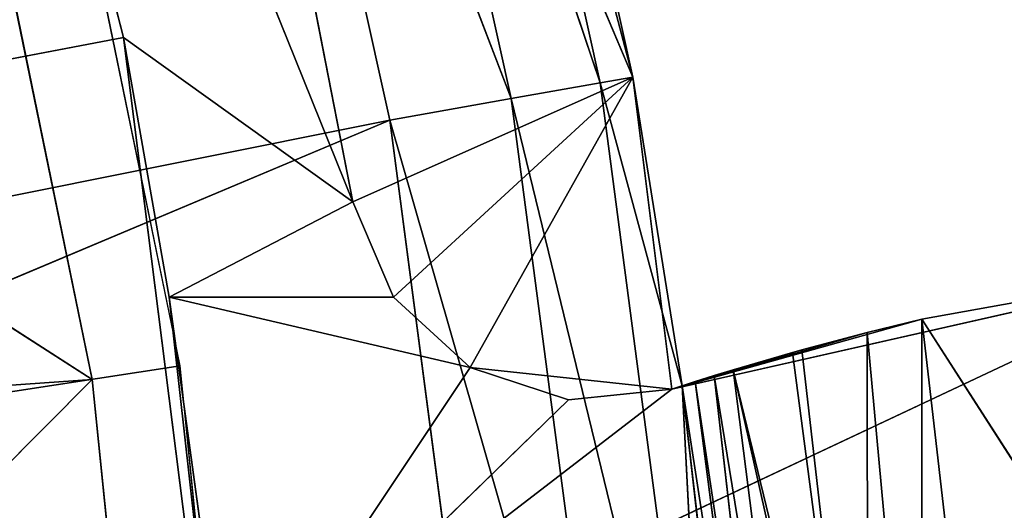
# Model space of a CAD drawing. Extents: x 0 to 110, y -110 to 0.
# Tile 1046 of 1056: x 91 to 95, y -50 to -48. Entities that reach past the tile are written whole.
import ezdxf

# ---------------------------------------------------------------- set-up
doc = ezdxf.new("R2010")
doc.units = 0
doc.header["$LTSCALE"] = 25.4
doc.layers.get('0').update_dxf_attribs({"color": 13, "linetype": 'CONTINUOUS'})

# ---------------------------------------------------------------- blocks, each defined once
blk = doc.blocks.new('REFLECTOR-LED-GU10-ES111-D')
at = {"color": 18}
for p, q in [((91.2174, 56, 49.4517), (86.3154, 56, 46.3053)), ((91.2174, 56, 49.4517), (86.3154, 56, 46.3053)), ((91.2174, 56, 49.4517), (87.0719, 56, 49.7421)), ((91.2174, 56, 49.4517), (87.0719, 56, 49.7421)), ((90.1891, 56, 43.5664), (92.2726, 56, 48.7318)), ((90.1891, 56, 43.5664), (92.2726, 56, 48.7318)), ((90.1891, 56, 43.5664), (91.3446, 56, 48.0669)), ((91.3446, 56, 48.0669), (90.1891, 47, 43.5664)), ((90.1891, 56, 43.5664), (91.3446, 56, 48.0669)), ((91.3446, 56, 48.0669), (90.1891, 47, 43.5664)), ((90.4703, 55, 45.8161), (91.2174, 56, 49.4517)), ((90.4703, 55, 45.8161), (91.2174, 56, 49.4517)), ((90.4703, 56, 45.8161), (91.2174, 56, 49.4517)), ((90.4703, 56, 45.8161), (91.2174, 56, 49.4517)), ((92.2726, 56, 48.7318), (91.1262, 56, 42.8529)), ((91.1262, 46, 42.8529), (92.2726, 56, 48.7318)), ((91.1262, 46, 42.8529), (92.2726, 56, 48.7318)), ((92.2726, 56, 48.7318), (91.1262, 56, 42.8529)), ((91.2174, 55, 49.4517), (91.5929, 56, 53.1442)), ((91.2174, 55, 49.4517), (91.5929, 56, 53.1442)), ((91.2174, 55, 49.4517), (91.2174, 56, 49.4517)), ((91.2174, 56, 49.4517), (91.5929, 56, 53.1442)), ((91.2174, 55, 49.4517), (91.2174, 56, 49.4517)), ((91.2174, 56, 49.4517), (91.5929, 56, 53.1442)), ((91.3446, 56, 48.0669), (92.2726, 56, 48.7318)), ((91.3446, 56, 48.0669), (92.2726, 56, 48.7318)), ((91.3446, 56, 48.0669), (91.5296, 56, 49.1189)), ((91.5296, 56, 49.1189), (91.3446, 47, 48.0669)), ((91.5296, 56, 49.1189), (91.3446, 47, 48.0669)), ((91.3446, 56, 48.0669), (91.5296, 56, 49.1189)), ((91.3446, 56, 48.0669), (91.3446, 47, 48.0669)), ((91.3446, 56, 48.0669), (91.3446, 47, 48.0669)), ((92.7479, 56, 49.4028), (91.5296, 56, 49.1189)), ((91.5296, 56, 49.1189), (91.769, 56, 50.8718)), ((92.7479, 56, 49.4028), (91.5296, 56, 49.1189)), ((92.4381, 56, 49.1184), (91.5296, 56, 49.1189)), ((92.4381, 56, 49.1184), (91.5296, 56, 49.1189)), ((92.2726, 56, 48.7318), (91.5296, 56, 49.1189)), ((92.2726, 56, 48.7318), (91.5296, 56, 49.1189)), ((91.5296, 56, 49.1189), (91.769, 56, 50.8718)), ((91.5296, 56, 49.1189), (91.927, 47, 52.6768)), ((91.5296, 56, 49.1189), (91.927, 47, 52.6768)), ((93.5655, 56, 49.4907), (91.769, 56, 50.8718)), ((91.769, 56, 50.8718), (95.7575, 56, 48.9953)), ((91.769, 56, 50.8718), (95.7575, 56, 48.9953)), ((93.1472, 56, 49.5347), (91.769, 56, 50.8718)), ((93.5655, 56, 49.4907), (91.769, 56, 50.8718)), ((93.1472, 56, 49.5347), (91.769, 56, 50.8718)), ((92.7479, 56, 49.4028), (91.769, 56, 50.8718)), ((92.7479, 56, 49.4028), (91.769, 56, 50.8718)), ((92.4381, 56, 49.1184), (92.2726, 56, 48.7318)), ((92.2726, 46, 48.7318), (92.2726, 56, 48.7318)), ((92.2726, 56, 48.7318), (92.4381, 46, 49.1184)), ((92.2726, 56, 48.7318), (92.4381, 46, 49.1184)), ((92.4381, 56, 49.1184), (92.2726, 56, 48.7318)), ((92.2726, 46, 48.7318), (92.2726, 56, 48.7318)), ((92.7479, 56, 49.4028), (92.4381, 56, 49.1184)), ((92.4381, 56, 49.1184), (92.4381, 46, 49.1184)), ((92.4381, 56, 49.1184), (92.4381, 46, 49.1184)), ((92.4381, 56, 49.1184), (92.7479, 46, 49.4028)), ((92.4381, 56, 49.1184), (92.7479, 46, 49.4028)), ((92.7479, 56, 49.4028), (92.4381, 56, 49.1184)), ((93.1472, 56, 49.5347), (92.7479, 56, 49.4028)), ((92.7479, 56, 49.4028), (92.7479, 46, 49.4028)), ((92.7479, 56, 49.4028), (92.7479, 46, 49.4028)), ((92.7479, 56, 49.4028), (93.1472, 46, 49.5347)), ((92.7479, 56, 49.4028), (93.1472, 46, 49.5347)), ((93.1472, 56, 49.5347), (92.7479, 56, 49.4028)), ((93.5655, 56, 49.4907), (93.1472, 56, 49.5347)), ((93.1472, 56, 49.5347), (93.1472, 46, 49.5347)), ((93.1472, 56, 49.5347), (93.1472, 46, 49.5347)), ((93.1472, 56, 49.5347), (93.5655, 46, 49.4907)), ((93.1472, 56, 49.5347), (93.5655, 46, 49.4907)), ((93.5655, 56, 49.4907), (93.1472, 56, 49.5347)), ((95.7575, 56, 48.9953), (93.5655, 56, 49.4907)), ((94.5784, 54, 49.2076), (93.5655, 56, 49.4907)), ((93.5655, 56, 49.4907), (95.7575, 54, 48.9953)), ((94.5784, 54, 49.2076), (93.5655, 56, 49.4907)), ((94.3557, 53.9736, 49.2617), (93.5655, 56, 49.4907)), ((94.3557, 53.9736, 49.2617), (93.5655, 56, 49.4907)), ((94.0912, 53.866, 49.3318), (93.5655, 56, 49.4907)), ((94.0536, 53.8425, 49.3423), (93.5655, 56, 49.4907)), ((94.0912, 53.866, 49.3318), (93.5655, 56, 49.4907)), ((94.0536, 53.8425, 49.3423), (93.5655, 56, 49.4907)), ((93.8141, 53.6186, 49.4122), (93.5655, 56, 49.4907)), ((93.8141, 53.6186, 49.4122), (93.5655, 56, 49.4907)), ((93.7365, 53.5001, 49.4361), (93.5655, 56, 49.4907)), ((93.5655, 46, 49.4907), (93.5655, 56, 49.4907)), ((93.5655, 56, 49.4907), (93.607, 53, 49.4772)), ((93.5655, 56, 49.4907), (93.607, 53, 49.4772)), ((93.5655, 56, 49.4907), (93.6603, 53.3277, 49.4601)), ((93.5655, 56, 49.4907), (93.6603, 53.3277, 49.4601)), ((93.7365, 53.5001, 49.4361), (93.5655, 56, 49.4907)), ((95.7575, 56, 48.9953), (93.5655, 56, 49.4907)), ((93.5655, 56, 49.4907), (95.7575, 54, 48.9953)), ((93.5655, 46, 49.4907), (93.5655, 56, 49.4907)), ((91.2174, 55, 49.4517), (87.0719, 55, 49.7421)), ((91.2174, 55, 49.4517), (87.0719, 55, 49.7421)), ((91.2174, 55, 49.4517), (87.4523, 55, 53.2405)), ((91.2174, 55, 49.4517), (87.4523, 55, 53.2405)), ((91.2174, 55, 49.4517), (90.4703, 55, 45.8161)), ((91.2174, 55, 49.4517), (90.4703, 55, 45.8161)), ((91.5929, 55, 53.1442), (91.2174, 55, 49.4517)), ((91.5929, 55, 53.1442), (91.2174, 55, 49.4517)), ((94.3557, 53.9736, 49.2617), (94.5784, 54, 49.2076)), ((94.3557, 53.9736, 49.2617), (94.5784, 54, 49.2076)), ((94.5784, 54, 49.2076), (94.5761, 53.9593, 51.6504)), ((94.5784, 54, 49.2076), (94.5761, 53.9593, 51.6504)), ((94.8589, 54, 51.6432), (94.5784, 54, 49.2076)), ((94.5784, 54, 49.2076), (96.1754, 54, 51.6954)), ((94.5784, 54, 49.2076), (95.7575, 54, 48.9953)), ((94.5784, 54, 49.2076), (96.1754, 54, 51.6954)), ((94.8589, 54, 51.6432), (94.5784, 54, 49.2076)), ((94.5784, 54, 49.2076), (95.7575, 54, 48.9953)), ((94.0912, 53.866, 49.3318), (94.3557, 53.9736, 49.2617)), ((94.0912, 53.866, 49.3318), (94.3557, 53.9736, 49.2617)), ((94.3557, 53.9736, 49.2617), (94.3586, 53.866, 51.6605)), ((94.3557, 53.9736, 49.2617), (94.3586, 53.866, 51.6605)), ((94.3557, 53.9736, 49.2617), (94.5761, 53.9593, 51.6504)), ((94.3557, 53.9736, 49.2617), (94.5761, 53.9593, 51.6504)), ((94.3586, 53.866, 51.6605), (93.8141, 53.6186, 49.4122)), ((94.3586, 53.866, 51.6605), (93.8141, 53.6186, 49.4122)), ((93.8141, 53.6186, 49.4122), (94.0536, 53.8425, 49.3423)), ((93.8141, 53.6186, 49.4122), (94.0536, 53.8425, 49.3423)), ((94.3167, 53.8404, 51.6629), (93.8141, 53.6186, 49.4122)), ((94.3167, 53.8404, 51.6629), (93.8141, 53.6186, 49.4122)), ((94.0536, 53.8425, 49.3423), (94.3586, 53.866, 51.6605)), ((94.0536, 53.8425, 49.3423), (94.0912, 53.866, 49.3318)), ((94.0536, 53.8425, 49.3423), (94.3586, 53.866, 51.6605)), ((94.0536, 53.8425, 49.3423), (94.0912, 53.866, 49.3318)), ((94.0912, 53.866, 49.3318), (94.3586, 53.866, 51.6605)), ((94.0912, 53.866, 49.3318), (94.3586, 53.866, 51.6605)), ((93.7365, 53.5001, 49.4361), (94.1019, 53.6532, 51.6773)), ((93.7365, 53.5001, 49.4361), (94.1019, 53.6532, 51.6773)), ((93.8141, 53.6186, 49.4122), (94.1019, 53.6532, 51.6773)), ((93.8141, 53.6186, 49.4122), (94.1019, 53.6532, 51.6773)), ((93.7365, 53.5001, 49.4361), (93.8141, 53.6186, 49.4122)), ((93.7365, 53.5001, 49.4361), (93.8141, 53.6186, 49.4122)), ((93.6603, 53.3277, 49.4601), (93.7365, 53.5001, 49.4361)), ((93.6603, 53.3277, 49.4601), (93.7365, 53.5001, 49.4361)), ((93.6603, 53.3277, 49.4601), (93.9934, 53.5, 51.6861)), ((93.6603, 53.3277, 49.4601), (93.9934, 53.5, 51.6861)), ((93.7365, 53.5001, 49.4361), (93.9934, 53.5, 51.6861)), ((93.7365, 53.5001, 49.4361), (93.9934, 53.5, 51.6861)), ((93.607, 53, 49.4772), (93.9482, 53.4116, 51.69)), ((93.607, 53, 49.4772), (93.9482, 53.4116, 51.69)), ((93.6603, 53.3277, 49.4601), (93.9482, 53.4116, 51.69)), ((93.6603, 53.3277, 49.4601), (93.9482, 53.4116, 51.69)), ((93.607, 53, 49.4772), (93.6603, 53.3277, 49.4601)), ((93.607, 53, 49.4772), (93.6603, 53.3277, 49.4601)), ((93.5655, 46, 49.4907), (93.607, 53, 49.4772)), ((93.5655, 46, 49.4907), (93.607, 53, 49.4772)), ((93.607, 46, 49.4772), (93.607, 53, 49.4772)), ((93.607, 53, 49.4772), (93.8516, 46, 51.6009)), ((93.607, 53, 49.4772), (93.8516, 46, 51.6009)), ((93.607, 53, 49.4772), (93.8603, 53, 51.7018)), ((93.607, 53, 49.4772), (93.8603, 53, 51.7018)), ((93.607, 46, 49.4772), (93.607, 53, 49.4772)), ((91.3446, 47, 48.0669), (55, 47, 55)), ((91.3446, 47, 48.0669), (55, 47, 55)), ((90.1891, 47, 43.5664), (91.3446, 47, 48.0669)), ((90.1891, 47, 43.5664), (91.3446, 47, 48.0669)), ((91.3446, 47, 48.0669), (91.927, 47, 52.6768)), ((91.3446, 47, 48.0669), (91.927, 47, 52.6768)), ((92.2726, 46, 48.7318), (91.1262, 46, 42.8529)), ((91.1262, 46, 42.8529), (93.4075, 46, 48.2277)), ((91.1262, 46, 42.8529), (93.4075, 46, 48.2277)), ((92.2726, 46, 48.7318), (91.1262, 46, 42.8529)), ((92.4381, 46, 49.1184), (92.2726, 46, 48.7318)), ((92.2726, 46, 48.7318), (93.4075, 46, 48.2277)), ((92.2726, 46, 48.7318), (93.4075, 46, 48.2277)), ((92.4381, 46, 49.1184), (92.2726, 46, 48.7318)), ((92.7479, 46, 49.4028), (92.4381, 46, 49.1184)), ((93.4075, 46, 48.2277), (92.4381, 46, 49.1184)), ((92.7479, 46, 49.4028), (92.4381, 46, 49.1184)), ((93.4075, 46, 48.2277), (92.4381, 46, 49.1184)), ((93.4075, 46, 48.2277), (92.5417, 45.5, 44.9407)), ((93.4075, 46, 48.2277), (92.5417, 45.5, 44.9407)), ((92.6711, 46, 44.9061), (93.4075, 46, 48.2277)), ((92.6711, 46, 44.9061), (93.4075, 46, 48.2277)), ((93.1472, 46, 49.5347), (92.7479, 46, 49.4028)), ((93.5655, 46, 49.4907), (92.7479, 46, 49.4028)), ((93.1472, 46, 49.5347), (92.7479, 46, 49.4028)), ((93.5655, 46, 49.4907), (92.7479, 46, 49.4028)), ((93.4075, 46, 48.2277), (92.7479, 46, 49.4028)), ((93.4075, 46, 48.2277), (92.7479, 46, 49.4028)), ((93.5655, 46, 49.4907), (93.1472, 46, 49.5347)), ((93.5655, 46, 49.4907), (93.1472, 46, 49.5347)), ((93.4075, 46, 48.2277), (93.2756, 45.5, 48.251)), ((93.4075, 46, 48.2277), (93.2756, 45.5, 48.251)), ((93.607, 46, 49.4772), (93.2756, 45.5, 48.251)), ((93.607, 46, 49.4772), (93.2756, 45.5, 48.251)), ((93.4075, 46, 48.2277), (93.607, 46, 49.4772)), ((93.4075, 46, 48.2277), (93.607, 46, 49.4772)), ((93.4075, 46, 48.2277), (93.5655, 46, 49.4907)), ((93.4075, 46, 48.2277), (93.5655, 46, 49.4907)), ((93.607, 46, 49.4772), (93.5655, 46, 49.4907)), ((93.607, 46, 49.4772), (93.5655, 46, 49.4907)), ((93.8516, 46, 51.6009), (93.607, 46, 49.4772)), ((93.607, 46, 49.4772), (93.7181, 45.5, 51.6126)), ((93.8516, 46, 51.6009), (93.607, 46, 49.4772)), ((93.607, 46, 49.4772), (93.7181, 45.5, 51.6126)), ((92.1881, 45.134, 45.0355), (93.2756, 45.5, 48.251)), ((92.1881, 45.134, 45.0355), (93.2756, 45.5, 48.251)), ((93.2756, 45.5, 48.251), (92.5417, 45.5, 44.9407)), ((93.2756, 45.5, 48.251), (92.5417, 45.5, 44.9407)), ((92.9151, 45.134, 48.3145), (93.7181, 45.5, 51.6126)), ((92.9151, 45.134, 48.3145), (93.7181, 45.5, 51.6126)), ((92.9151, 45.134, 48.3145), (93.2756, 45.5, 48.251)), ((92.9151, 45.134, 48.3145), (93.2756, 45.5, 48.251)), ((93.7181, 45.5, 51.6126), (93.2756, 45.5, 48.251)), ((93.7181, 45.5, 51.6126), (93.2756, 45.5, 48.251)), ((91.7052, 45, 45.1649), (92.9151, 45.134, 48.3145)), ((91.7052, 45, 45.1649), (92.9151, 45.134, 48.3145)), ((92.9151, 45.134, 48.3145), (92.1881, 45.134, 45.0355)), ((92.9151, 45.134, 48.3145), (92.1881, 45.134, 45.0355)), ((92.4227, 45, 48.4014), (93.3535, 45.134, 51.6445)), ((92.4227, 45, 48.4014), (93.3535, 45.134, 51.6445)), ((92.4227, 45, 48.4014), (92.9151, 45.134, 48.3145)), ((92.4227, 45, 48.4014), (92.9151, 45.134, 48.3145)), ((93.3535, 45.134, 51.6445), (92.9151, 45.134, 48.3145)), ((93.3535, 45.134, 51.6445), (92.9151, 45.134, 48.3145)), ((92.4227, 45, 48.4014), (79.6707, 45, 50.9554)), ((92.4227, 45, 48.4014), (79.6707, 45, 50.9554)), ((92.4227, 45, 48.4014), (79.9633, 45, 53.6465)), ((92.4227, 45, 48.4014), (79.9633, 45, 53.6465)), ((91.7052, 45, 45.1649), (92.4227, 45, 48.4014)), ((91.7052, 45, 45.1649), (92.4227, 45, 48.4014)), ((92.4227, 45, 48.4014), (92.8554, 45, 51.6881)), ((92.4227, 45, 48.4014), (92.8554, 45, 51.6881))]:
    blk.add_line(p, q, dxfattribs=at)
at = {"color": 7}
for p, q in [((91.5733, 47.5, 49.3972), (55, 47.5, 55)), ((91.5733, 47.5, 49.3972), (55, 47.5, 55)), ((91.5733, 47.5, 49.3972), (90.8189, 47.5, 45.7259)), ((91.9525, 47.5, 53.126), (91.5733, 47.5, 49.3972))]:
    blk.add_line(p, q, dxfattribs=at)
at = {"color": 18}
mesh = blk.add_polyface(dxfattribs=at)
corners = [(87.0719, 56, 49.7421), (91.2174, 56, 49.4517), (86.3154, 56, 46.3053)]
mesh.append_faces([[corners[k] for k in face] for face in [(0, 1, 2)]], dxfattribs={"color": 18})
mesh = blk.add_polyface(dxfattribs=at)
corners = [(91.2174, 56, 49.4517), (90.4703, 56, 45.8161), (86.3154, 56, 46.3053)]
mesh.append_faces([[corners[k] for k in face] for face in [(0, 1, 2)]], dxfattribs={"color": 18})
mesh = blk.add_polyface(dxfattribs=at)
corners = [(87.4523, 56, 53.2405), (91.5929, 56, 53.1442), (87.0719, 56, 49.7421)]
mesh.append_faces([[corners[k] for k in face] for face in [(0, 1, 2)]], dxfattribs={"color": 18})
mesh = blk.add_polyface(dxfattribs=at)
corners = [(91.5929, 56, 53.1442), (91.2174, 56, 49.4517), (87.0719, 56, 49.7421)]
mesh.append_faces([[corners[k] for k in face] for face in [(0, 1, 2)]], dxfattribs={"color": 18})
mesh = blk.add_polyface(dxfattribs=at)
corners = [(92.2726, 56, 48.7318), (91.1262, 56, 42.8529), (90.1891, 56, 43.5664)]
mesh.append_faces([[corners[k] for k in face] for face in [(0, 1, 2)]], dxfattribs={"color": 18})
mesh = blk.add_polyface(dxfattribs=at)
corners = [(92.2726, 56, 48.7318), (90.1891, 56, 43.5664), (91.3446, 56, 48.0669)]
mesh.append_faces([[corners[k] for k in face] for face in [(0, 1, 2)]], dxfattribs={"color": 18})
mesh = blk.add_polyface(dxfattribs=at)
corners = [(91.3446, 56, 48.0669), (90.1891, 47, 43.5664), (91.3446, 47, 48.0669)]
mesh.append_faces([[corners[k] for k in face] for face in [(0, 1, 2)]], dxfattribs={"color": 18})
mesh = blk.add_polyface(dxfattribs=at)
corners = [(90.1891, 56, 43.5664), (90.1891, 47, 43.5664), (91.3446, 56, 48.0669)]
mesh.append_faces([[corners[k] for k in face] for face in [(0, 1, 2)]], dxfattribs={"color": 18})
mesh = blk.add_polyface(dxfattribs=at)
corners = [(91.2174, 56, 49.4517), (91.2174, 55, 49.4517), (90.4703, 55, 45.8161)]
mesh.append_faces([[corners[k] for k in face] for face in [(0, 1, 2)]], dxfattribs={"color": 18})
mesh = blk.add_polyface(dxfattribs=at)
corners = [(91.2174, 56, 49.4517), (90.4703, 55, 45.8161), (90.4703, 56, 45.8161)]
mesh.append_faces([[corners[k] for k in face] for face in [(0, 1, 2)]], dxfattribs={"color": 18})
mesh = blk.add_polyface(dxfattribs=at)
corners = [(92.2726, 56, 48.7318), (92.2726, 46, 48.7318), (91.1262, 46, 42.8529)]
mesh.append_faces([[corners[k] for k in face] for face in [(0, 1, 2)]], dxfattribs={"color": 18})
mesh = blk.add_polyface(dxfattribs=at)
corners = [(92.2726, 56, 48.7318), (91.1262, 46, 42.8529), (91.1262, 56, 42.8529)]
mesh.append_faces([[corners[k] for k in face] for face in [(0, 1, 2)]], dxfattribs={"color": 18})
mesh = blk.add_polyface(dxfattribs=at)
corners = [(91.5929, 56, 53.1442), (91.5929, 55, 53.1442), (91.2174, 55, 49.4517)]
mesh.append_faces([[corners[k] for k in face] for face in [(0, 1, 2)]], dxfattribs={"color": 18})
mesh = blk.add_polyface(dxfattribs=at)
corners = [(91.5929, 56, 53.1442), (91.2174, 55, 49.4517), (91.2174, 56, 49.4517)]
mesh.append_faces([[corners[k] for k in face] for face in [(0, 1, 2)]], dxfattribs={"color": 18})
mesh = blk.add_polyface(dxfattribs=at)
corners = [(91.5296, 56, 49.1189), (92.2726, 56, 48.7318), (91.3446, 56, 48.0669)]
mesh.append_faces([[corners[k] for k in face] for face in [(0, 1, 2)]], dxfattribs={"color": 18})
mesh = blk.add_polyface(dxfattribs=at)
corners = [(91.5296, 56, 49.1189), (91.3446, 47, 48.0669), (91.927, 47, 52.6768)]
mesh.append_faces([[corners[k] for k in face] for face in [(0, 1, 2)]], dxfattribs={"color": 18})
mesh = blk.add_polyface(dxfattribs=at)
corners = [(91.3446, 56, 48.0669), (91.3446, 47, 48.0669), (91.5296, 56, 49.1189)]
mesh.append_faces([[corners[k] for k in face] for face in [(0, 1, 2)]], dxfattribs={"color": 18})
mesh = blk.add_polyface(dxfattribs=at)
corners = [(91.769, 56, 50.8718), (92.7479, 56, 49.4028), (91.5296, 56, 49.1189)]
mesh.append_faces([[corners[k] for k in face] for face in [(0, 1, 2)]], dxfattribs={"color": 18})
mesh = blk.add_polyface(dxfattribs=at)
corners = [(92.7479, 56, 49.4028), (92.4381, 56, 49.1184), (91.5296, 56, 49.1189)]
mesh.append_faces([[corners[k] for k in face] for face in [(0, 1, 2)]], dxfattribs={"color": 18})
mesh = blk.add_polyface(dxfattribs=at)
corners = [(91.5296, 56, 49.1189), (92.4381, 56, 49.1184), (92.2726, 56, 48.7318)]
mesh.append_faces([[corners[k] for k in face] for face in [(0, 1, 2)]], dxfattribs={"color": 18})
mesh = blk.add_polyface(dxfattribs=at)
corners = [(91.5296, 56, 49.1189), (91.927, 47, 52.6768), (91.769, 56, 50.8718)]
mesh.append_faces([[corners[k] for k in face] for face in [(0, 1, 2)]], dxfattribs={"color": 18})
mesh = blk.add_polyface(dxfattribs=at)
corners = [(91.769, 56, 50.8718), (95.7575, 56, 48.9953), (93.5655, 56, 49.4907)]
mesh.append_faces([[corners[k] for k in face] for face in [(0, 1, 2)]], dxfattribs={"color": 18})
mesh = blk.add_polyface(dxfattribs=at)
corners = [(91.769, 56, 50.8718), (100.224, 56, 49.2671), (95.7575, 56, 48.9953)]
mesh.append_faces([[corners[k] for k in face] for face in [(0, 1, 2)]], dxfattribs={"color": 18})
mesh = blk.add_polyface(dxfattribs=at)
corners = [(91.769, 56, 50.8718), (102.3398, 56, 50.0246), (100.224, 56, 49.2671)]
mesh.append_faces([[corners[k] for k in face] for face in [(0, 1, 2)]], dxfattribs={"color": 18})
mesh = blk.add_polyface(dxfattribs=at)
corners = [(91.769, 56, 50.8718), (93.5655, 56, 49.4907), (93.1472, 56, 49.5347)]
mesh.append_faces([[corners[k] for k in face] for face in [(0, 1, 2)]], dxfattribs={"color": 18})
mesh = blk.add_polyface(dxfattribs=at)
corners = [(91.769, 56, 50.8718), (93.1472, 56, 49.5347), (92.7479, 56, 49.4028)]
mesh.append_faces([[corners[k] for k in face] for face in [(0, 1, 2)]], dxfattribs={"color": 18})
mesh = blk.add_polyface(dxfattribs=at)
corners = [(92.2726, 56, 48.7318), (92.4381, 46, 49.1184), (92.2726, 46, 48.7318)]
mesh.append_faces([[corners[k] for k in face] for face in [(0, 1, 2)]], dxfattribs={"color": 18})
mesh = blk.add_polyface(dxfattribs=at)
corners = [(92.4381, 56, 49.1184), (92.4381, 46, 49.1184), (92.2726, 56, 48.7318)]
mesh.append_faces([[corners[k] for k in face] for face in [(0, 1, 2)]], dxfattribs={"color": 18})
mesh = blk.add_polyface(dxfattribs=at)
corners = [(92.7479, 46, 49.4028), (92.4381, 46, 49.1184), (92.4381, 56, 49.1184)]
mesh.append_faces([[corners[k] for k in face] for face in [(0, 1, 2)]], dxfattribs={"color": 18})
mesh = blk.add_polyface(dxfattribs=at)
corners = [(92.7479, 46, 49.4028), (92.4381, 56, 49.1184), (92.7479, 56, 49.4028)]
mesh.append_faces([[corners[k] for k in face] for face in [(0, 1, 2)]], dxfattribs={"color": 18})
mesh = blk.add_polyface(dxfattribs=at)
corners = [(93.1472, 46, 49.5347), (92.7479, 46, 49.4028), (92.7479, 56, 49.4028)]
mesh.append_faces([[corners[k] for k in face] for face in [(0, 1, 2)]], dxfattribs={"color": 18})
mesh = blk.add_polyface(dxfattribs=at)
corners = [(93.1472, 46, 49.5347), (92.7479, 56, 49.4028), (93.1472, 56, 49.5347)]
mesh.append_faces([[corners[k] for k in face] for face in [(0, 1, 2)]], dxfattribs={"color": 18})
mesh = blk.add_polyface(dxfattribs=at)
corners = [(93.5655, 46, 49.4907), (93.1472, 46, 49.5347), (93.1472, 56, 49.5347)]
mesh.append_faces([[corners[k] for k in face] for face in [(0, 1, 2)]], dxfattribs={"color": 18})
mesh = blk.add_polyface(dxfattribs=at)
corners = [(93.5655, 46, 49.4907), (93.1472, 56, 49.5347), (93.5655, 56, 49.4907)]
mesh.append_faces([[corners[k] for k in face] for face in [(0, 1, 2)]], dxfattribs={"color": 18})
mesh = blk.add_polyface(dxfattribs=at)
corners = [(95.7575, 54, 48.9953), (94.5784, 54, 49.2076), (93.5655, 56, 49.4907)]
mesh.append_faces([[corners[k] for k in face] for face in [(0, 1, 2)]], dxfattribs={"color": 18})
mesh = blk.add_polyface(dxfattribs=at)
corners = [(94.5784, 54, 49.2076), (94.3557, 53.9736, 49.2617), (93.5655, 56, 49.4907)]
mesh.append_faces([[corners[k] for k in face] for face in [(0, 1, 2)]], dxfattribs={"color": 18})
mesh = blk.add_polyface(dxfattribs=at)
corners = [(94.3557, 53.9736, 49.2617), (94.0912, 53.866, 49.3318), (93.5655, 56, 49.4907)]
mesh.append_faces([[corners[k] for k in face] for face in [(0, 1, 2)]], dxfattribs={"color": 18})
mesh = blk.add_polyface(dxfattribs=at)
corners = [(94.0912, 53.866, 49.3318), (94.0536, 53.8425, 49.3423), (93.5655, 56, 49.4907)]
mesh.append_faces([[corners[k] for k in face] for face in [(0, 1, 2)]], dxfattribs={"color": 18})
mesh = blk.add_polyface(dxfattribs=at)
corners = [(94.0536, 53.8425, 49.3423), (93.8141, 53.6186, 49.4122), (93.5655, 56, 49.4907)]
mesh.append_faces([[corners[k] for k in face] for face in [(0, 1, 2)]], dxfattribs={"color": 18})
mesh = blk.add_polyface(dxfattribs=at)
corners = [(93.8141, 53.6186, 49.4122), (93.7365, 53.5001, 49.4361), (93.5655, 56, 49.4907)]
mesh.append_faces([[corners[k] for k in face] for face in [(0, 1, 2)]], dxfattribs={"color": 18})
mesh = blk.add_polyface(dxfattribs=at)
corners = [(93.607, 53, 49.4772), (93.5655, 46, 49.4907), (93.5655, 56, 49.4907)]
mesh.append_faces([[corners[k] for k in face] for face in [(0, 1, 2)]], dxfattribs={"color": 18})
mesh = blk.add_polyface(dxfattribs=at)
corners = [(93.6603, 53.3277, 49.4601), (93.607, 53, 49.4772), (93.5655, 56, 49.4907)]
mesh.append_faces([[corners[k] for k in face] for face in [(0, 1, 2)]], dxfattribs={"color": 18})
mesh = blk.add_polyface(dxfattribs=at)
corners = [(93.7365, 53.5001, 49.4361), (93.6603, 53.3277, 49.4601), (93.5655, 56, 49.4907)]
mesh.append_faces([[corners[k] for k in face] for face in [(0, 1, 2)]], dxfattribs={"color": 18})
mesh = blk.add_polyface(dxfattribs=at)
corners = [(95.7575, 54, 48.9953), (93.5655, 56, 49.4907), (95.7575, 56, 48.9953)]
mesh.append_faces([[corners[k] for k in face] for face in [(0, 1, 2)]], dxfattribs={"color": 18})
mesh = blk.add_polyface(dxfattribs=at)
corners = [(87.0719, 55, 49.7421), (90.4703, 55, 45.8161), (91.2174, 55, 49.4517)]
mesh.append_faces([[corners[k] for k in face] for face in [(0, 1, 2)]], dxfattribs={"color": 18})
mesh = blk.add_polyface(dxfattribs=at)
corners = [(87.4523, 55, 53.2405), (87.0719, 55, 49.7421), (91.2174, 55, 49.4517)]
mesh.append_faces([[corners[k] for k in face] for face in [(0, 1, 2)]], dxfattribs={"color": 18})
mesh = blk.add_polyface(dxfattribs=at)
corners = [(87.4523, 55, 53.2405), (91.2174, 55, 49.4517), (91.5929, 55, 53.1442)]
mesh.append_faces([[corners[k] for k in face] for face in [(0, 1, 2)]], dxfattribs={"color": 18})
mesh = blk.add_polyface(dxfattribs=at)
corners = [(94.5761, 53.9593, 51.6504), (94.3557, 53.9736, 49.2617), (94.5784, 54, 49.2076)]
mesh.append_faces([[corners[k] for k in face] for face in [(0, 1, 2)]], dxfattribs={"color": 18})
mesh = blk.add_polyface(dxfattribs=at)
corners = [(94.5761, 53.9593, 51.6504), (94.5784, 54, 49.2076), (94.8589, 54, 51.6432)]
mesh.append_faces([[corners[k] for k in face] for face in [(0, 1, 2)]], dxfattribs={"color": 18})
mesh = blk.add_polyface(dxfattribs=at)
corners = [(96.1754, 54, 51.6954), (94.8589, 54, 51.6432), (94.5784, 54, 49.2076)]
mesh.append_faces([[corners[k] for k in face] for face in [(0, 1, 2)]], dxfattribs={"color": 18})
mesh = blk.add_polyface(dxfattribs=at)
corners = [(96.1754, 54, 51.6954), (94.5784, 54, 49.2076), (95.7575, 54, 48.9953)]
mesh.append_faces([[corners[k] for k in face] for face in [(0, 1, 2)]], dxfattribs={"color": 18})
mesh = blk.add_polyface(dxfattribs=at)
corners = [(94.3586, 53.866, 51.6605), (94.0912, 53.866, 49.3318), (94.3557, 53.9736, 49.2617)]
mesh.append_faces([[corners[k] for k in face] for face in [(0, 1, 2)]], dxfattribs={"color": 18})
mesh = blk.add_polyface(dxfattribs=at)
corners = [(94.3586, 53.866, 51.6605), (94.3557, 53.9736, 49.2617), (94.5761, 53.9593, 51.6504)]
mesh.append_faces([[corners[k] for k in face] for face in [(0, 1, 2)]], dxfattribs={"color": 18})
mesh = blk.add_polyface(dxfattribs=at)
corners = [(94.3586, 53.866, 51.6605), (93.8141, 53.6186, 49.4122), (94.0536, 53.8425, 49.3423)]
mesh.append_faces([[corners[k] for k in face] for face in [(0, 1, 2)]], dxfattribs={"color": 18})
mesh = blk.add_polyface(dxfattribs=at)
corners = [(94.3167, 53.8404, 51.6629), (93.8141, 53.6186, 49.4122), (94.3586, 53.866, 51.6605)]
mesh.append_faces([[corners[k] for k in face] for face in [(0, 1, 2)]], dxfattribs={"color": 18})
mesh = blk.add_polyface(dxfattribs=at)
corners = [(94.1019, 53.6532, 51.6773), (93.8141, 53.6186, 49.4122), (94.3167, 53.8404, 51.6629)]
mesh.append_faces([[corners[k] for k in face] for face in [(0, 1, 2)]], dxfattribs={"color": 18})
mesh = blk.add_polyface(dxfattribs=at)
corners = [(94.3586, 53.866, 51.6605), (94.0536, 53.8425, 49.3423), (94.0912, 53.866, 49.3318)]
mesh.append_faces([[corners[k] for k in face] for face in [(0, 1, 2)]], dxfattribs={"color": 18})
mesh = blk.add_polyface(dxfattribs=at)
corners = [(94.1019, 53.6532, 51.6773), (93.9934, 53.5, 51.6861), (93.7365, 53.5001, 49.4361)]
mesh.append_faces([[corners[k] for k in face] for face in [(0, 1, 2)]], dxfattribs={"color": 18})
mesh = blk.add_polyface(dxfattribs=at)
corners = [(94.1019, 53.6532, 51.6773), (93.7365, 53.5001, 49.4361), (93.8141, 53.6186, 49.4122)]
mesh.append_faces([[corners[k] for k in face] for face in [(0, 1, 2)]], dxfattribs={"color": 18})
mesh = blk.add_polyface(dxfattribs=at)
corners = [(93.7365, 53.5001, 49.4361), (93.9934, 53.5, 51.6861), (93.6603, 53.3277, 49.4601)]
mesh.append_faces([[corners[k] for k in face] for face in [(0, 1, 2)]], dxfattribs={"color": 18})
mesh = blk.add_polyface(dxfattribs=at)
corners = [(93.9934, 53.5, 51.6861), (93.9482, 53.4116, 51.69), (93.6603, 53.3277, 49.4601)]
mesh.append_faces([[corners[k] for k in face] for face in [(0, 1, 2)]], dxfattribs={"color": 18})
mesh = blk.add_polyface(dxfattribs=at)
corners = [(93.9482, 53.4116, 51.69), (93.8603, 53, 51.7018), (93.607, 53, 49.4772)]
mesh.append_faces([[corners[k] for k in face] for face in [(0, 1, 2)]], dxfattribs={"color": 18})
mesh = blk.add_polyface(dxfattribs=at)
corners = [(93.9482, 53.4116, 51.69), (93.607, 53, 49.4772), (93.6603, 53.3277, 49.4601)]
mesh.append_faces([[corners[k] for k in face] for face in [(0, 1, 2)]], dxfattribs={"color": 18})
mesh = blk.add_polyface(dxfattribs=at)
corners = [(93.607, 46, 49.4772), (93.5655, 46, 49.4907), (93.607, 53, 49.4772)]
mesh.append_faces([[corners[k] for k in face] for face in [(0, 1, 2)]], dxfattribs={"color": 18})
mesh = blk.add_polyface(dxfattribs=at)
corners = [(93.607, 53, 49.4772), (93.8516, 46, 51.6009), (93.607, 46, 49.4772)]
mesh.append_faces([[corners[k] for k in face] for face in [(0, 1, 2)]], dxfattribs={"color": 18})
mesh = blk.add_polyface(dxfattribs=at)
corners = [(93.8603, 53, 51.7018), (93.8516, 46, 51.6009), (93.607, 53, 49.4772)]
mesh.append_faces([[corners[k] for k in face] for face in [(0, 1, 2)]], dxfattribs={"color": 18})
at = {"color": 7}
mesh = blk.add_polyface(dxfattribs=at)
corners = [(55, 47.5, 55), (91.9525, 47.5, 53.126), (91.5733, 47.5, 49.3972)]
mesh.append_faces([[corners[k] for k in face] for face in [(0, 1, 2)]], dxfattribs={"color": 7})
mesh = blk.add_polyface(dxfattribs=at)
corners = [(55, 47.5, 55), (91.5733, 47.5, 49.3972), (90.8189, 47.5, 45.7259)]
mesh.append_faces([[corners[k] for k in face] for face in [(0, 1, 2)]], dxfattribs={"color": 7})
at = {"color": 18}
mesh = blk.add_polyface(dxfattribs=at)
corners = [(55, 47, 55), (91.927, 47, 52.6768), (91.3446, 47, 48.0669)]
mesh.append_faces([[corners[k] for k in face] for face in [(0, 1, 2)]], dxfattribs={"color": 18})
mesh = blk.add_polyface(dxfattribs=at)
corners = [(55, 47, 55), (91.3446, 47, 48.0669), (90.1891, 47, 43.5664)]
mesh.append_faces([[corners[k] for k in face] for face in [(0, 1, 2)]], dxfattribs={"color": 18})
mesh = blk.add_polyface(dxfattribs=at)
corners = [(93.4075, 46, 48.2277), (92.6711, 46, 44.9061), (91.1262, 46, 42.8529)]
mesh.append_faces([[corners[k] for k in face] for face in [(0, 1, 2)]], dxfattribs={"color": 18})
mesh = blk.add_polyface(dxfattribs=at)
corners = [(92.2726, 46, 48.7318), (93.4075, 46, 48.2277), (91.1262, 46, 42.8529)]
mesh.append_faces([[corners[k] for k in face] for face in [(0, 1, 2)]], dxfattribs={"color": 18})
mesh = blk.add_polyface(dxfattribs=at)
corners = [(92.4381, 46, 49.1184), (93.4075, 46, 48.2277), (92.2726, 46, 48.7318)]
mesh.append_faces([[corners[k] for k in face] for face in [(0, 1, 2)]], dxfattribs={"color": 18})
mesh = blk.add_polyface(dxfattribs=at)
corners = [(92.7479, 46, 49.4028), (93.4075, 46, 48.2277), (92.4381, 46, 49.1184)]
mesh.append_faces([[corners[k] for k in face] for face in [(0, 1, 2)]], dxfattribs={"color": 18})
mesh = blk.add_polyface(dxfattribs=at)
corners = [(93.4075, 46, 48.2277), (92.5417, 45.5, 44.9407), (92.6711, 46, 44.9061)]
mesh.append_faces([[corners[k] for k in face] for face in [(0, 1, 2)]], dxfattribs={"color": 18})
mesh = blk.add_polyface(dxfattribs=at)
corners = [(93.4075, 46, 48.2277), (93.2756, 45.5, 48.251), (92.5417, 45.5, 44.9407)]
mesh.append_faces([[corners[k] for k in face] for face in [(0, 1, 2)]], dxfattribs={"color": 18})
mesh = blk.add_polyface(dxfattribs=at)
corners = [(93.1472, 46, 49.5347), (93.5655, 46, 49.4907), (92.7479, 46, 49.4028)]
mesh.append_faces([[corners[k] for k in face] for face in [(0, 1, 2)]], dxfattribs={"color": 18})
mesh = blk.add_polyface(dxfattribs=at)
corners = [(93.5655, 46, 49.4907), (93.4075, 46, 48.2277), (92.7479, 46, 49.4028)]
mesh.append_faces([[corners[k] for k in face] for face in [(0, 1, 2)]], dxfattribs={"color": 18})
mesh = blk.add_polyface(dxfattribs=at)
corners = [(93.607, 46, 49.4772), (93.2756, 45.5, 48.251), (93.4075, 46, 48.2277)]
mesh.append_faces([[corners[k] for k in face] for face in [(0, 1, 2)]], dxfattribs={"color": 18})
mesh = blk.add_polyface(dxfattribs=at)
corners = [(93.607, 46, 49.4772), (93.7181, 45.5, 51.6126), (93.2756, 45.5, 48.251)]
mesh.append_faces([[corners[k] for k in face] for face in [(0, 1, 2)]], dxfattribs={"color": 18})
mesh = blk.add_polyface(dxfattribs=at)
corners = [(93.5655, 46, 49.4907), (93.607, 46, 49.4772), (93.4075, 46, 48.2277)]
mesh.append_faces([[corners[k] for k in face] for face in [(0, 1, 2)]], dxfattribs={"color": 18})
mesh = blk.add_polyface(dxfattribs=at)
corners = [(93.8516, 46, 51.6009), (93.7181, 45.5, 51.6126), (93.607, 46, 49.4772)]
mesh.append_faces([[corners[k] for k in face] for face in [(0, 1, 2)]], dxfattribs={"color": 18})
mesh = blk.add_polyface(dxfattribs=at)
corners = [(92.9151, 45.134, 48.3145), (92.1881, 45.134, 45.0355), (93.2756, 45.5, 48.251)]
mesh.append_faces([[corners[k] for k in face] for face in [(0, 1, 2)]], dxfattribs={"color": 18})
mesh = blk.add_polyface(dxfattribs=at)
corners = [(93.2756, 45.5, 48.251), (92.1881, 45.134, 45.0355), (92.5417, 45.5, 44.9407)]
mesh.append_faces([[corners[k] for k in face] for face in [(0, 1, 2)]], dxfattribs={"color": 18})
mesh = blk.add_polyface(dxfattribs=at)
corners = [(93.3535, 45.134, 51.6445), (92.9151, 45.134, 48.3145), (93.7181, 45.5, 51.6126)]
mesh.append_faces([[corners[k] for k in face] for face in [(0, 1, 2)]], dxfattribs={"color": 18})
mesh = blk.add_polyface(dxfattribs=at)
corners = [(93.7181, 45.5, 51.6126), (92.9151, 45.134, 48.3145), (93.2756, 45.5, 48.251)]
mesh.append_faces([[corners[k] for k in face] for face in [(0, 1, 2)]], dxfattribs={"color": 18})
mesh = blk.add_polyface(dxfattribs=at)
corners = [(92.4227, 45, 48.4014), (91.7052, 45, 45.1649), (92.9151, 45.134, 48.3145)]
mesh.append_faces([[corners[k] for k in face] for face in [(0, 1, 2)]], dxfattribs={"color": 18})
mesh = blk.add_polyface(dxfattribs=at)
corners = [(92.9151, 45.134, 48.3145), (91.7052, 45, 45.1649), (92.1881, 45.134, 45.0355)]
mesh.append_faces([[corners[k] for k in face] for face in [(0, 1, 2)]], dxfattribs={"color": 18})
mesh = blk.add_polyface(dxfattribs=at)
corners = [(92.8554, 45, 51.6881), (92.4227, 45, 48.4014), (93.3535, 45.134, 51.6445)]
mesh.append_faces([[corners[k] for k in face] for face in [(0, 1, 2)]], dxfattribs={"color": 18})
mesh = blk.add_polyface(dxfattribs=at)
corners = [(93.3535, 45.134, 51.6445), (92.4227, 45, 48.4014), (92.9151, 45.134, 48.3145)]
mesh.append_faces([[corners[k] for k in face] for face in [(0, 1, 2)]], dxfattribs={"color": 18})
mesh = blk.add_polyface(dxfattribs=at)
corners = [(79.0888, 45, 48.3118), (90.7083, 45, 42.0032), (91.7052, 45, 45.1649)]
mesh.append_faces([[corners[k] for k in face] for face in [(0, 1, 2)]], dxfattribs={"color": 18})
mesh = blk.add_polyface(dxfattribs=at)
corners = [(79.6707, 45, 50.9554), (79.0888, 45, 48.3118), (91.7052, 45, 45.1649)]
mesh.append_faces([[corners[k] for k in face] for face in [(0, 1, 2)]], dxfattribs={"color": 18})
mesh = blk.add_polyface(dxfattribs=at)
corners = [(79.6707, 45, 50.9554), (91.7052, 45, 45.1649), (92.4227, 45, 48.4014)]
mesh.append_faces([[corners[k] for k in face] for face in [(0, 1, 2)]], dxfattribs={"color": 18})
mesh = blk.add_polyface(dxfattribs=at)
corners = [(79.9633, 45, 53.6465), (79.6707, 45, 50.9554), (92.4227, 45, 48.4014)]
mesh.append_faces([[corners[k] for k in face] for face in [(0, 1, 2)]], dxfattribs={"color": 18})
mesh = blk.add_polyface(dxfattribs=at)
corners = [(79.9633, 45, 53.6465), (92.4227, 45, 48.4014), (92.8554, 45, 51.6881)]
mesh.append_faces([[corners[k] for k in face] for face in [(0, 1, 2)]], dxfattribs={"color": 18})

msp = doc.modelspace()

# ---------------------------------------------------------------- block references
at = {"color": 0, "extrusion": (0, -1, -3.82857e-16)}
msp.add_blockref('REFLECTOR-LED-GU10-ES111-D', (0, 0), dxfattribs=at)

doc.saveas('drawing.dxf')
